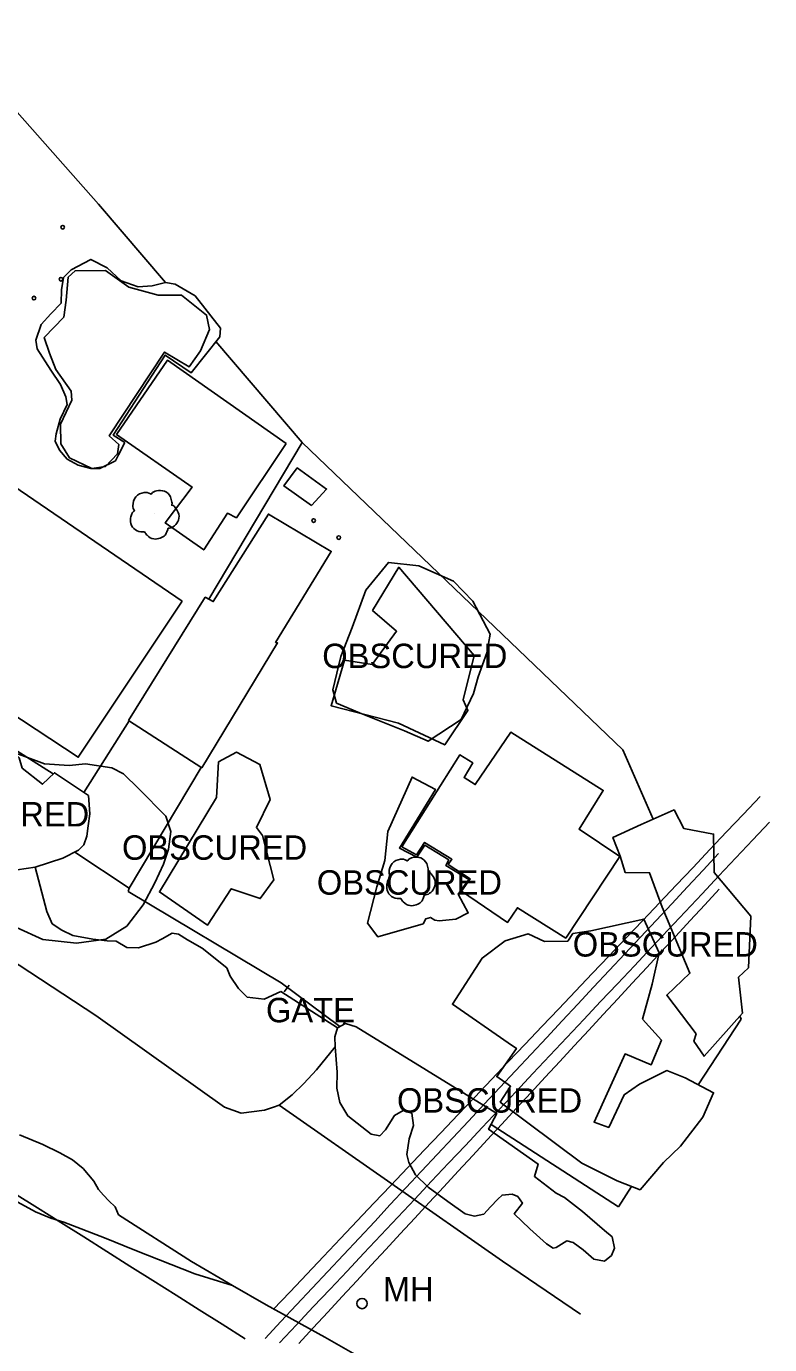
# Model space of a CAD drawing. Extents: x 368532 to 392481, y 10654822 to 10676899.
# Drawn here: x 369091.8 to 369243.9, y 10676059 to 10676328.7 of the extents above; entities that cross this region are included whole.
import ezdxf

# ---------------------------------------------------------------- set-up
doc = ezdxf.new("R2010")
doc.units = 0
for name, color, linetype in [('p_Catenary', 7, 'Continuous'), ('p_dtm obscured area', 7, 'Continuous'), ('p_road - paved curb', 7, 'Continuous'), ('p_road dirt road', 7, 'Continuous'), ('p_road general road feature', 7, 'Continuous'), ('p_structure building', 7, 'Continuous'), ('p_structure fence', 7, 'Continuous'), ('p_structure unidentified', 7, 'Continuous'), ('p_utility manhole', 7, 'Continuous'), ('p_veg tree', 7, 'Continuous'), ('p_veg woods', 7, 'Continuous')]:
    doc.layers.add(name, color=color, linetype=linetype)

msp = doc.modelspace()

# ---------------------------------------------------------------- linework, layer by layer
at = {"layer": 'p_Catenary'}
for points in [[(369142.3, 10676066.22), (369145.74, 10676069.84), (369149.17, 10676073.45), (369152.61, 10676077.07), (369156.05, 10676080.69), (369159.48, 10676084.31), (369162.92, 10676087.92), (369166.36, 10676091.54), (369169.8, 10676095.16), (369173.23, 10676098.78), (369176.67, 10676102.39), (369180.11, 10676106.01), (369183.55, 10676109.63), (369186.98, 10676113.24), (369190.42, 10676116.86), (369193.86, 10676120.48), (369197.29, 10676124.1), (369200.73, 10676127.71), (369204.17, 10676131.33), (369207.61, 10676134.95), (369211.04, 10676138.57), (369214.48, 10676142.18), (369217.92, 10676145.8), (369221.35, 10676149.42), (369224.79, 10676153.04), (369228.23, 10676156.65), (369231.67, 10676160.27), (369235.1, 10676163.89), (369238.54, 10676167.5), (369241.98, 10676171.12)], [(369143.58, 10676059.36), (369147.04, 10676063.04), (369150.5, 10676066.71), (369153.96, 10676070.38), (369157.42, 10676074.06), (369160.88, 10676077.73), (369164.34, 10676081.41), (369167.8, 10676085.08), (369171.26, 10676088.76), (369174.71, 10676092.43), (369178.17, 10676096.11), (369181.63, 10676099.78), (369185.09, 10676103.46), (369188.55, 10676107.13), (369192.01, 10676110.8), (369195.47, 10676114.48), (369198.93, 10676118.15), (369202.39, 10676121.83), (369205.85, 10676125.5), (369209.31, 10676129.18), (369212.77, 10676132.85), (369216.23, 10676136.53), (369219.69, 10676140.2), (369223.15, 10676143.88), (369226.61, 10676147.55), (369230.07, 10676151.23), (369233.53, 10676154.9), (369236.99, 10676158.57), (369240.45, 10676162.25), (369243.91, 10676165.92)], [(369140.67, 10676060.29), (369143.87, 10676063.71), (369147.07, 10676067.13), (369150.27, 10676070.55), (369153.47, 10676073.97), (369156.67, 10676077.39), (369159.87, 10676080.81), (369163.07, 10676084.23), (369166.27, 10676087.65), (369169.47, 10676091.07), (369172.67, 10676094.49), (369175.87, 10676097.91), (369179.07, 10676101.33), (369182.27, 10676104.75), (369185.47, 10676108.17), (369188.67, 10676111.59), (369191.87, 10676115.01), (369195.07, 10676118.43), (369198.27, 10676121.85), (369201.47, 10676125.27), (369204.67, 10676128.69), (369207.87, 10676132.12), (369211.07, 10676135.54), (369214.27, 10676138.96), (369217.47, 10676142.38), (369220.67, 10676145.8), (369223.87, 10676149.22), (369227.07, 10676152.64), (369230.27, 10676156.06), (369233.47, 10676159.48)], [(369147.54, 10676059.22), (369150.51, 10676062.43), (369153.48, 10676065.63), (369156.44, 10676068.84), (369159.41, 10676072.05), (369162.38, 10676075.25), (369165.34, 10676078.46), (369168.31, 10676081.66), (369171.28, 10676084.87), (369174.24, 10676088.07), (369177.21, 10676091.28), (369180.18, 10676094.48), (369183.14, 10676097.69), (369186.11, 10676100.89), (369189.08, 10676104.1), (369192.04, 10676107.3), (369195.01, 10676110.51), (369197.98, 10676113.71), (369200.94, 10676116.92), (369203.91, 10676120.13), (369206.88, 10676123.33), (369209.84, 10676126.54), (369212.81, 10676129.74), (369215.78, 10676132.95), (369218.74, 10676136.15), (369221.71, 10676139.36), (369224.68, 10676142.56), (369227.64, 10676145.77), (369230.61, 10676148.97), (369233.58, 10676152.18)], [(369089.36, 10676089.95), (369094.08, 10676086.98), (369098.8, 10676084), (369103.52, 10676081.03), (369108.24, 10676078.05), (369112.97, 10676075.08), (369117.69, 10676072.1), (369122.41, 10676069.13), (369127.13, 10676066.15), (369131.85, 10676063.18), (369136.57, 10676060.2)]]:
    msp.add_lwpolyline(points, dxfattribs=at)
at = {"layer": 'p_dtm obscured area'}
for points in [[(369111.92, 10676243.54), (369110.61, 10676241.02), (369110.03, 10676239.85), (369106.84, 10676238.23), (369104.99, 10676238.26), (369102.4, 10676238.93), (369100.15, 10676240.19), (369098.56, 10676241.97), (369097.64, 10676243.81), (369097.9, 10676245.35), (369098.67, 10676248.36), (369100.1, 10676251.33), (369099.87, 10676252.88), (369098.75, 10676255.46), (369096.79, 10676258.38), (369093.99, 10676262.75), (369093.7, 10676264.49), (369094.83, 10676267.73), (369096.8, 10676269.88), (369098.88, 10676272.1), (369098.98, 10676274.79), (369099.39, 10676277.31), (369100.97, 10676278.9), (369105, 10676281.01), (369108.31, 10676279.29), (369111.15, 10676276.62), (369114.63, 10676275.42), (369117.5, 10676275.64), (369120.27, 10676276.33), (369122.2, 10676275.99), (369126.32, 10676273.54), (369131.54, 10676266.95), (369131.37, 10676265.19), (369125.52, 10676257.82), (369120.22, 10676261.46), (369109.56, 10676245.08)], [(369183.44, 10676199.97), (369181.17, 10676190.92), (369182.14, 10676188.75), (369177.41, 10676181.71), (369167.97, 10676186.18), (369154.15, 10676189.72), (369156.89, 10676199.02), (369162.56, 10676198.18), (369167.54, 10676204.95), (369162.65, 10676209.23), (369168, 10676218.05)], [(369083.83, 10676159.11), (369083.84, 10676161.77), (369083.13, 10676164.3), (369080.49, 10676166.48), (369085.26, 10676171.77), (369082.52, 10676175.75), (369084.21, 10676179.08), (369086.12, 10676180.58), (369087.54, 10676180.85), (369089.44, 10676179.98), (369090.32, 10676179.06), (369090.93, 10676176.95), (369095.05, 10676173.66), (369097.51, 10676176), (369104.49, 10676171.32), (369104.76, 10676167.62), (369104.46, 10676165.12), (369104.17, 10676163.06), (369103.52, 10676161.25), (369102.44, 10676160.15), (369099.27, 10676158.55), (369093.59, 10676156.68), (369088.08, 10676155.88)], [(369140.09, 10676163.18), (369142.41, 10676154.12), (369139.66, 10676150.26), (369133.7, 10676152.29), (369128.87, 10676144.83), (369119.01, 10676151.62), (369130.7, 10676170.97), (369131.08, 10676178.21), (369134.77, 10676180.21), (369139.57, 10676177.72), (369141.67, 10676170.5), (369138.87, 10676164.79)], [(369172.99, 10676145.08), (369163.73, 10676142.41), (369161.61, 10676145.25), (369163.54, 10676152.66), (369165.17, 10676158.06), (369165.74, 10676163.98), (369170.74, 10676175.12), (369175.51, 10676172.61), (369168.12, 10676160.6), (369171.72, 10676158.72), (369173.32, 10676161.18), (369178.23, 10676158.17), (369177.62, 10676157.03), (369182.35, 10676154.19), (369180.18, 10676151.15), (369182.23, 10676147.32), (369179.65, 10676146.05), (369176.28, 10676145.69), (369175.39, 10676145.88), (369174.52, 10676146.4), (369173.56, 10676146.15)], [(369228.87, 10676122.61), (369222.86, 10676130.51), (369227.59, 10676134.98), (369221.9, 10676148.52), (369219.35, 10676155.53), (369214.35, 10676155.59), (369213.3, 10676158.91), (369211.83, 10676162.77), (369217.58, 10676165.43), (369224.34, 10676168.4), (369226.33, 10676164.61), (369232.42, 10676163.47), (369232.58, 10676155.61), (369240.03, 10676146.68), (369239.55, 10676136.12), (369237.54, 10676134.2), (369238.36, 10676126.85), (369230.48, 10676118.01), (369228.38, 10676121.09)], [(369190.36, 10676120.73), (369178.98, 10676128.65), (369185.07, 10676138.08), (369189.81, 10676141.61), (369194.5, 10676143.05), (369197.81, 10676141.48), (369202.6, 10676141.56), (369203.65, 10676143.12), (369207.33, 10676143.67), (369218.13, 10676146.08), (369221.27, 10676139.14), (369219.83, 10676132.77), (369217.9, 10676125.56), (369221.75, 10676121.28), (369219.63, 10676116.23), (369214.33, 10676118.48), (369207.96, 10676104.52), (369210.99, 10676103.44), (369214.14, 10676110.13), (369217.29, 10676112.27), (369222.85, 10676115.07), (369226.6, 10676113.62), (369232.45, 10676110.53), (369230.22, 10676105.55), (369225.66, 10676099.58), (369222.21, 10676096.27), (369217.38, 10676090.68), (369212.67, 10676092.51), (369205.44, 10676096.14), (369188.78, 10676108.63), (369190.89, 10676111.86), (369188.05, 10676113.84), (369192.07, 10676119.61)], [(369194.81, 10676082.7), (369191.64, 10676085.8), (369193.29, 10676087.98), (369192.35, 10676089.29), (369191.21, 10676089.77), (369189.13, 10676089.62), (369188.29, 10676088.79), (369186.74, 10676087.23), (369185.4, 10676085.71), (369183.48, 10676085.31), (369181.57, 10676085.74), (369178.01, 10676088.28), (369174.03, 10676091.22), (369171.41, 10676093.78), (369170.04, 10676096.28), (369169.68, 10676097.92), (369170.11, 10676101.08), (369171, 10676103.85), (369170.67, 10676106.35), (369168.88, 10676106.89), (369167.14, 10676105.91), (369165.31, 10676102.92), (369164.12, 10676101.75), (369162.34, 10676102.08), (369157.54, 10676105.8), (369155.93, 10676108.53), (369155.3, 10676111.45), (369155.41, 10676114.78), (369154.98, 10676119.92), (369154.92, 10676121.99), (369155.45, 10676123.83), (369157.12, 10676124.72), (369159.25, 10676124.03), (369188.08, 10676106.27), (369186.39, 10676103.08), (369196.51, 10676095.95), (369195.75, 10676093.43), (369200.21, 10676090), (369201.95, 10676089.11), (369205.62, 10676086.24), (369210.14, 10676082.33), (369211.68, 10676081.03), (369212.12, 10676078.74), (369211.56, 10676077.26), (369210.08, 10676076.09), (369207.94, 10676076.49), (369205.75, 10676078.4), (369203.66, 10676079.89), (369202.37, 10676080.22), (369200.23, 10676078.88), (369199.59, 10676078.75), (369198.26, 10676079.65)]]:
    msp.add_lwpolyline(points, close=True, dxfattribs=at)
at = {"layer": 'p_road - paved curb'}
for p, q in [((369069.26, 10676150.46), (369105.97, 10676126.37)), ((369105.97, 10676126.37), (369132.35, 10676107.59)), ((369142.35, 10676107.56), (369143.52, 10676108.01)), ((369143.52, 10676108.01), (369189.2, 10676076.09)), ((369132.35, 10676107.59), (369135.73, 10676106.37)), ((369135.73, 10676106.37), (369140.55, 10676106.97)), ((369140.55, 10676106.97), (369142.35, 10676107.56)), ((369095.15, 10676099.92), (369090.39, 10676101.91)), ((369098.63, 10676098.22), (369095.15, 10676099.92)), ((369101.24, 10676096.82), (369098.63, 10676098.22)), ((369103.41, 10676095.01), (369101.24, 10676096.82)), ((369105.58, 10676092.47), (369103.41, 10676095.01)), ((369106.54, 10676090.74), (369105.58, 10676092.47)), ((369107.57, 10676089.56), (369106.54, 10676090.74)), ((369108.68, 10676088.41), (369107.57, 10676089.56)), ((369109.95, 10676087.18), (369108.68, 10676088.41)), ((369110.64, 10676085.54), (369109.95, 10676087.18)), ((369125.58, 10676076.04), (369110.64, 10676085.54)), ((369134, 10676071.12), (369125.58, 10676076.04)), ((369189.2, 10676076.09), (369205.19, 10676065.22)), ((369140.85, 10676067.12), (369134, 10676071.12)), ((369140.85, 10676067.12), (369152.84, 10676060.54)), ((369152.84, 10676060.54), (369166.65, 10676052.7))]:
    msp.add_line(p, q, dxfattribs=at)
at = {"layer": 'p_road dirt road'}
for p, q in [((369090.06, 10676088.13), (369093.63, 10676086.16)), ((369093.63, 10676086.16), (369096.79, 10676084.88)), ((369096.79, 10676084.88), (369099.46, 10676084.03)), ((369099.46, 10676084.03), (369107.75, 10676080.89)), ((369107.75, 10676080.89), (369113.99, 10676078.31)), ((369113.99, 10676078.31), (369126.27, 10676073.52)), ((369126.27, 10676073.52), (369134, 10676071.12))]:
    msp.add_line(p, q, dxfattribs=at)
at = {"layer": 'p_road general road feature'}
for p, q in [((369095.97, 10676147.63), (369093.59, 10676156.68)), ((369097.03, 10676145.1), (369095.97, 10676147.63)), ((369099.03, 10676143.82), (369097.03, 10676145.1)), ((369101.29, 10676142.7), (369099.03, 10676143.82)), ((369121.63, 10676143.19), (369119.55, 10676142.01)), ((369122.94, 10676142.95), (369121.63, 10676143.19)), ((369105.41, 10676141.98), (369101.29, 10676142.7)), ((369108.35, 10676141.6), (369105.41, 10676141.98)), ((369110.18, 10676141.54), (369108.35, 10676141.6)), ((369112.36, 10676140.23), (369110.18, 10676141.54)), ((369118.3, 10676141.37), (369114.75, 10676140.2)), ((369119.55, 10676142.01), (369118.3, 10676141.37)), ((369124.79, 10676141.82), (369122.94, 10676142.95)), ((369127.78, 10676140.13), (369124.79, 10676141.82)), ((369114.75, 10676140.2), (369112.36, 10676140.23)), ((369132.84, 10676136.07), (369127.78, 10676140.13)), ((369133.49, 10676134.42), (369132.84, 10676136.07)), ((369135.18, 10676131.88), (369133.49, 10676134.42)), ((369136.97, 10676130.11), (369135.18, 10676131.88)), ((369140.42, 10676129.68), (369136.97, 10676130.11)), ((369143.84, 10676131.28), (369140.42, 10676129.68)), ((369155.45, 10676123.83), (369143.84, 10676131.28)), ((369151.15, 10676115.25), (369154.98, 10676119.92)), ((369148.56, 10676112.46), (369151.15, 10676115.25)), ((369146.21, 10676110.14), (369148.56, 10676112.46)), ((369143.52, 10676108.01), (369146.21, 10676110.14))]:
    msp.add_line(p, q, dxfattribs=at)
at = {"layer": 'p_structure building'}
for points in [[(369144.98, 10676243.39), (369134.76, 10676228.17), (369132.94, 10676229.08), (369128.08, 10676221.58), (369120.19, 10676227.12), (369125.71, 10676234.44), (369110.25, 10676245.22), (369120.65, 10676260.41)], [(369150.16, 10676230.65), (369144.5, 10676234.69), (369147.23, 10676238.37), (369153.22, 10676234.05)], [(369123.65, 10676211.08), (369102.41, 10676179.19), (369064.69, 10676203.94), (369086.35, 10676236.56)], [(369112.71, 10676186.7), (369128.38, 10676211.9), (369130.02, 10676211.02), (369141.32, 10676228.92), (369154.18, 10676221.27), (369142.77, 10676202.66), (369143.19, 10676202.56), (369127.69, 10676177.04)], [(369213.25, 10676158.89), (369202.16, 10676142.17), (369192.28, 10676148.39), (369190.28, 10676145.37), (369180.83, 10676151.78), (369182.59, 10676154.32), (369178.13, 10676157.26), (369178.87, 10676158.3), (369173.29, 10676161.75), (369171.61, 10676159.19), (369168.62, 10676160.88), (369180.49, 10676179.66), (369183.13, 10676178.03), (369181.38, 10676175.03), (369183.66, 10676173.59), (369190.94, 10676184.34), (369209.85, 10676172.38), (369204.89, 10676164.46)]]:
    msp.add_lwpolyline(points, close=True, dxfattribs=at)
at = {"layer": 'p_structure fence'}
for p, q in [((369106.55, 10676292.31), (369074.32, 10676328.7)), ((369120.23, 10676276.32), (369106.55, 10676292.31)), ((369148.25, 10676243.54), (369130.59, 10676264.2)), ((369129.12, 10676211.5), (369148.25, 10676243.54)), ((369213.85, 10676180.72), (369148.25, 10676243.54)), ((369062.92, 10676197.38), (369097.28, 10676175.78)), ((369103.56, 10676171.94), (369112.82, 10676186.63)), ((369220.09, 10676166.53), (369213.85, 10676180.72)), ((369112.84, 10676152.37), (369127.57, 10676177.11)), ((369101.67, 10676159.76), (369112.84, 10676152.37)), ((369112.84, 10676152.37), (369112.63, 10676151.73)), ((369112.63, 10676151.73), (369143.9, 10676133.01)), ((369143.9, 10676133.01), (369155.93, 10676124.09)), ((369145.55, 10676132.57), (369144.57, 10676131.19)), ((369156.66, 10676124.47), (369156.91, 10676124.96)), ((369229.3, 10676112.19), (369238.08, 10676125.61)), ((369238.08, 10676125.61), (369237.81, 10676126.23)), ((369186.9, 10676104.04), (369212.95, 10676087.22)), ((369212.95, 10676087.22), (369215.66, 10676091.35))]:
    msp.add_line(p, q, dxfattribs=at)
at = {"layer": 'p_structure unidentified'}
for centre in [(369099.21, 10676287.61), (369098.86, 10676276.96), (369093.34, 10676273.1), (369150.58, 10676227.59), (369155.73, 10676224.11)]:
    msp.add_circle(centre, 0.375, dxfattribs=at)
at = {"layer": 'p_utility manhole'}
msp.add_circle((369160.48, 10676067.41), 1.05, dxfattribs=at)
at = {"layer": 'p_veg tree'}
for p, q in [((369117.95, 10676228.95), (369117.95, 10676228.95)), ((369170.39, 10676153.93), (369170.39, 10676153.93))]:
    msp.add_line(p, q, dxfattribs=at)
for points in [[(369115.99, 10676225.27), (369114.45, 10676225.49), (369113.3, 10676226.62), (369113.12, 10676228.12), (369113.35, 10676228.94), (369113.77, 10676229.5), (369113.89, 10676229.59), (369113.84, 10676229.7), (369113.58, 10676230.62), (369114.18, 10676232.46), (369115.89, 10676233.31), (369117.17, 10676233.05), (369117.3, 10676232.99), (369117.38, 10676233.08), (369118.44, 10676233.67), (369120.06, 10676233.58), (369121.28, 10676232.44), (369121.56, 10676231.39), (369121.55, 10676230.84), (369121.52, 10676230.73), (369121.62, 10676230.72), (369122.18, 10676230.34), (369122.88, 10676229.27), (369122.9, 10676227.7), (369122.1, 10676226.55), (369121.07, 10676226.06), (369120.81, 10676226.04), (369120.75, 10676226), (369120.74, 10676225.93), (369120.62, 10676225.5), (369120.17, 10676224.63), (369119.14, 10676223.99), (369117.88, 10676223.84), (369116.47, 10676224.58), (369115.97, 10676225.28)], [(369168.43, 10676150.26), (369166.89, 10676150.48), (369165.75, 10676151.61), (369165.57, 10676153.11), (369165.79, 10676153.93), (369166.21, 10676154.49), (369166.33, 10676154.58), (369166.28, 10676154.69), (369166.03, 10676155.61), (369166.62, 10676157.45), (369168.33, 10676158.3), (369169.61, 10676158.04), (369169.74, 10676157.98), (369169.83, 10676158.06), (369170.89, 10676158.66), (369172.5, 10676158.57), (369173.72, 10676157.43), (369174.01, 10676156.38), (369173.99, 10676155.83), (369173.96, 10676155.72), (369174.07, 10676155.71), (369174.62, 10676155.33), (369175.32, 10676154.26), (369175.34, 10676152.69), (369174.55, 10676151.54), (369173.52, 10676151.05), (369173.26, 10676151.03), (369173.2, 10676150.99), (369173.18, 10676150.92), (369173.07, 10676150.48), (369172.61, 10676149.62), (369171.58, 10676148.98), (369170.33, 10676148.83), (369168.91, 10676149.57), (369168.41, 10676150.27)]]:
    msp.add_spline(points, degree=3, dxfattribs=at)
at = {"layer": 'p_veg woods'}
for points in [[(369096.54, 10676261.82), (369095.44, 10676265.05), (369099.42, 10676269.22), (369099.91, 10676272.67), (369100.36, 10676277.4), (369101.76, 10676278.7), (369107.95, 10676278.75), (369112.75, 10676275.37), (369118.77, 10676273.71), (369123.54, 10676273.72), (369128.65, 10676269.64), (369129.28, 10676266.69), (369127.44, 10676262.29), (369125.12, 10676259.05), (369120.07, 10676262.07), (369108.75, 10676244.93), (369110.73, 10676243.13), (369110.43, 10676241.23), (369107.95, 10676238.63), (369105.2, 10676238.28), (369100.61, 10676240.46), (369098.84, 10676243.3), (369098.79, 10676247.33), (369101.08, 10676252.23), (369100.97, 10676254.09), (369097.8, 10676258.47)], [(369183.3, 10676192.24), (369180.8, 10676186.91), (369174.01, 10676182.44), (369169.14, 10676184.57), (369159.94, 10676188.25), (369155.27, 10676190.25), (369154.47, 10676192.97), (369156.14, 10676199.76), (369158.43, 10676205.72), (369161.28, 10676213.34), (369165.88, 10676219.04), (369172.1, 10676218.35), (369179.17, 10676215.18), (369183.18, 10676211.11), (369186.69, 10676204.38), (369186.04, 10676200.52), (369184.23, 10676195.62)]]:
    msp.add_lwpolyline(points, close=True, dxfattribs=at)
msp.add_lwpolyline([(369089.1, 10676180.21), (369095.52, 10676177.83), (369100.54, 10676177.52), (369103.9, 10676177.86), (369109.29, 10676176.99), (369111.68, 10676175.76), (369114.79, 10676172.72), (369120.32, 10676167.14), (369121.35, 10676164.01), (369120.9, 10676160.34), (369119.87, 10676157.28), (369118.09, 10676153.51), (369115.7, 10676148.96), (369112.33, 10676144.64), (369108.07, 10676141.97), (369102.04, 10676141.13), (369095.13, 10676141.88), (369089.73, 10676144.35)], dxfattribs=at)

# ---------------------------------------------------------------- texts
at = {"layer": 'p_dtm obscured area'}
for p in [(369150.48, 10676197.41), (369064.89, 10676165.01), (369109.5, 10676158.2), (369149.37, 10676151.06), (369201.75, 10676138.4), (369165.78, 10676106.47)]:
    msp.add_text(' OBSCURED', height=5, dxfattribs=at).set_placement(p)
at = {"layer": 'p_structure fence'}
msp.add_text(' GATE', height=5, dxfattribs=at).set_placement((369138.96, 10676124.95))
at = {"layer": 'p_utility manhole'}
msp.add_text('MH', height=5, dxfattribs=at).set_placement((369164.75, 10676067.88))

doc.saveas('drawing.dxf')
